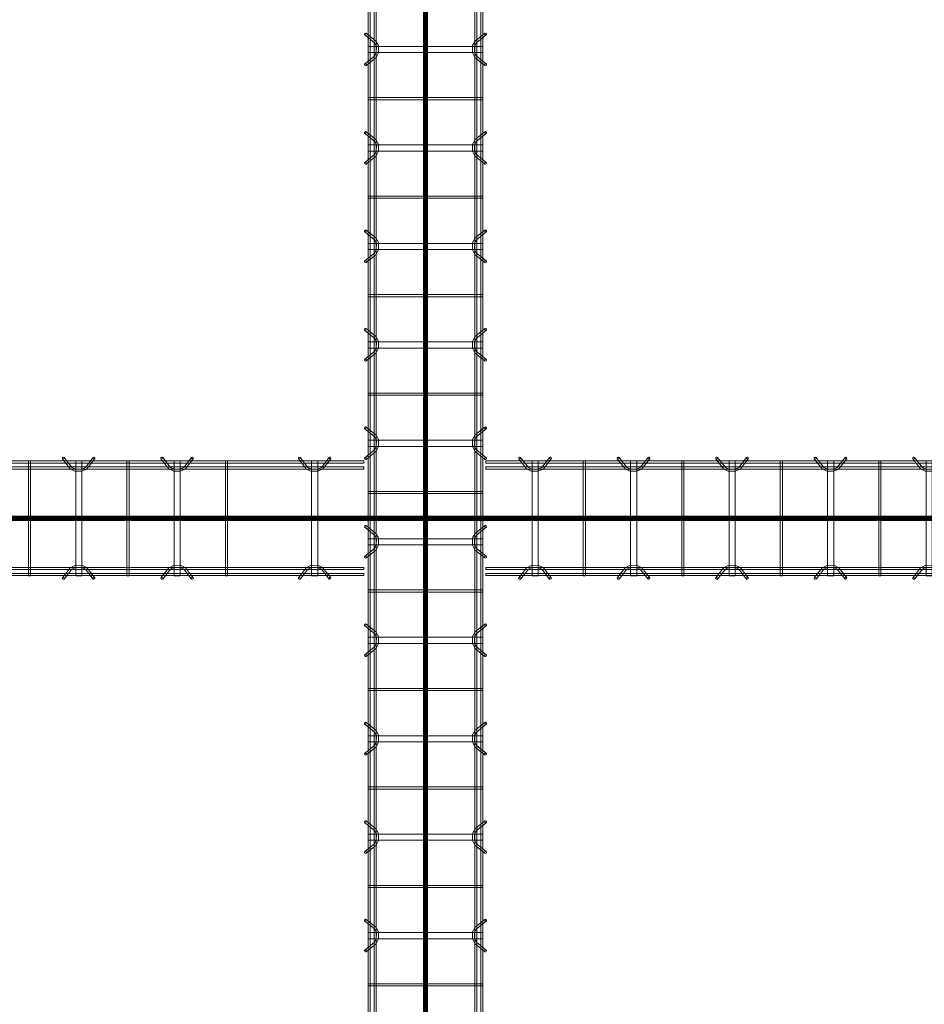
# Model space of a CAD drawing. Header units: inches. Extents: x -4136 to 1945, y -6639 to 12387.
# Tile 448 of 656: x -3204 to -3094, y 11068 to 11188. Entities that reach past the tile are written whole.
import ezdxf

# ---------------------------------------------------------------- set-up
doc = ezdxf.new("R2010")
doc.units = ezdxf.units.IN
doc.header["$MEASUREMENT"] = 0
doc.linetypes.add('Línea de rejilla', pattern=[0.875, 0.5, -0.125, 0.125, -0.125])
for name, color, linetype, lineweight in [('A-GENM', 7, 'Continuous', 9), ('S-BEAM', 7, 'Continuous', 9), ('S-GRID', 7, 'Continuous', 9)]:
    doc.layers.add(name, color=color, linetype=linetype, lineweight=lineweight)

# ---------------------------------------------------------------- blocks, each defined once
blk = doc.blocks.new('Dowel bar assembly - Dowel bar assembly-674226-SLAB ON GROUND JOINTS')
at = {"layer": 'S-BEAM', "color": 253, "true_color": 0xaaaaaa}
for p, q in [((148.75, 1.98), (0, 1.98)), ((0, 1.98), (0, 1.72)), ((0, 1.72), (0, 1.98)), ((0, 1.72), (148.75, 1.72)), ((148.75, 1.25), (0, 1.25)), ((0, 0.99), (0, 1.25)), ((0, 1.25), (0, 0.99)), ((4.02, 2.23), (4.97, 1.03)), ((5.18, 1.19), (4.23, 2.39)), ((5.63, 1.99), (5.63, -12.01)), ((6.38, 1.99), (5.63, 1.99)), ((5.63, 1.99), (6.38, 1.99)), ((6.38, -12.01), (6.38, 1.99)), ((7.76, 2.39), (6.81, 1.19)), ((7.01, 1.03), (7.96, 2.23)), ((11.87, 1.99), (11.87, -12.01)), ((12.13, 1.99), (11.87, 1.99)), ((11.87, 1.99), (12.13, 1.99)), ((12.13, -12.01), (12.13, 1.99)), ((16.02, 2.23), (16.97, 1.03)), ((17.18, 1.19), (16.23, 2.39)), ((17.63, 1.99), (17.63, -12.01)), ((18.38, 1.99), (17.63, 1.99)), ((17.63, 1.99), (18.38, 1.99)), ((18.38, -12.01), (18.38, 1.99)), ((19.76, 2.39), (18.81, 1.19)), ((19.01, 1.03), (19.96, 2.23)), ((23.87, 1.99), (23.87, -12.01)), ((24.13, 1.99), (23.87, 1.99)), ((23.87, 1.99), (24.13, 1.99)), ((24.13, -12.01), (24.13, 1.99)), ((28.02, 2.23), (28.97, 1.03)), ((29.18, 1.19), (28.23, 2.39)), ((29.63, 1.99), (29.63, -12.01)), ((30.38, 1.99), (29.63, 1.99)), ((29.63, 1.99), (30.38, 1.99)), ((30.38, -12.01), (30.38, 1.99)), ((31.76, 2.39), (30.81, 1.19)), ((31.01, 1.03), (31.96, 2.23)), ((35.87, 1.99), (35.87, -12.01)), ((36.13, 1.99), (35.87, 1.99)), ((35.87, 1.99), (36.13, 1.99)), ((36.13, -12.01), (36.13, 1.99)), ((40.02, 2.23), (40.97, 1.03)), ((41.18, 1.19), (40.23, 2.39)), ((41.63, 1.99), (41.63, -12.01)), ((42.38, 1.99), (41.63, 1.99)), ((41.63, 1.99), (42.38, 1.99)), ((42.38, -12.01), (42.38, 1.99)), ((43.76, 2.39), (42.81, 1.19)), ((43.01, 1.03), (43.96, 2.23)), ((47.87, 1.99), (47.87, -12.01)), ((48.13, 1.99), (47.87, 1.99)), ((47.87, 1.99), (48.13, 1.99)), ((48.13, -12.01), (48.13, 1.99)), ((52.02, 2.23), (52.97, 1.03)), ((53.18, 1.19), (52.23, 2.39)), ((53.63, 1.99), (53.63, -12.01)), ((54.38, 1.99), (53.63, 1.99)), ((53.63, 1.99), (54.38, 1.99)), ((54.38, -12.01), (54.38, 1.99)), ((55.76, 2.39), (54.81, 1.19)), ((55.01, 1.03), (55.96, 2.23)), ((59.87, 1.99), (59.87, -12.01)), ((60.13, 1.99), (59.87, 1.99)), ((59.87, 1.99), (60.13, 1.99)), ((60.13, -12.01), (60.13, 1.99)), ((64.02, 2.23), (64.97, 1.03)), ((65.18, 1.19), (64.23, 2.39)), ((65.63, 1.99), (65.63, -12.01)), ((66.38, 1.99), (65.63, 1.99)), ((65.63, 1.99), (66.38, 1.99)), ((66.38, -12.01), (66.38, 1.99)), ((67.76, 2.39), (66.81, 1.19)), ((67.01, 1.03), (67.96, 2.23)), ((71.87, 1.99), (71.87, -12.01)), ((72.13, 1.99), (71.87, 1.99)), ((71.87, 1.99), (72.13, 1.99)), ((72.13, -12.01), (72.13, 1.99)), ((76.02, 2.23), (76.97, 1.03)), ((77.18, 1.19), (76.23, 2.39)), ((77.63, 1.99), (77.63, -12.01)), ((78.38, 1.99), (77.63, 1.99)), ((77.63, 1.99), (78.38, 1.99)), ((78.38, -12.01), (78.38, 1.99)), ((79.76, 2.39), (78.81, 1.19)), ((79.01, 1.03), (79.96, 2.23)), ((83.87, 1.99), (83.87, -12.01)), ((84.13, 1.99), (83.87, 1.99)), ((83.87, 1.99), (84.13, 1.99)), ((84.13, -12.01), (84.13, 1.99)), ((88.02, 2.23), (88.97, 1.03)), ((89.18, 1.19), (88.23, 2.39)), ((89.63, 1.99), (89.63, -12.01)), ((90.38, 1.99), (89.63, 1.99)), ((89.63, 1.99), (90.38, 1.99)), ((90.38, -12.01), (90.38, 1.99)), ((91.76, 2.39), (90.81, 1.19)), ((91.01, 1.03), (91.96, 2.23)), ((95.87, 1.99), (95.87, -12.01)), ((96.13, 1.99), (95.87, 1.99)), ((95.87, 1.99), (96.13, 1.99)), ((96.13, -12.01), (96.13, 1.99)), ((100.02, 2.23), (100.97, 1.03)), ((101.18, 1.19), (100.23, 2.39)), ((101.63, 1.99), (101.63, -12.01)), ((102.38, 1.99), (101.63, 1.99)), ((101.63, 1.99), (102.38, 1.99)), ((102.38, -12.01), (102.38, 1.99)), ((103.76, 2.39), (102.81, 1.19)), ((103.01, 1.03), (103.96, 2.23)), ((107.87, 1.99), (107.87, -12.01)), ((108.13, 1.99), (107.87, 1.99)), ((107.87, 1.99), (108.13, 1.99)), ((108.13, -12.01), (108.13, 1.99)), ((112.02, 2.23), (112.97, 1.03)), ((113.18, 1.19), (112.23, 2.39)), ((113.63, 1.99), (113.63, -12.01)), ((114.38, 1.99), (113.63, 1.99)), ((113.63, 1.99), (114.38, 1.99)), ((114.38, -12.01), (114.38, 1.99)), ((115.76, 2.39), (114.81, 1.19)), ((115.01, 1.03), (115.96, 2.23)), ((119.87, 1.99), (119.87, -12.01)), ((120.13, 1.99), (119.87, 1.99)), ((119.87, 1.99), (120.13, 1.99)), ((120.13, -12.01), (120.13, 1.99)), ((124.02, 2.23), (124.97, 1.03)), ((125.18, 1.19), (124.23, 2.39)), ((125.63, 1.99), (125.63, -12.01)), ((126.38, 1.99), (125.63, 1.99)), ((125.63, 1.99), (126.38, 1.99)), ((126.38, -12.01), (126.38, 1.99)), ((127.76, 2.39), (126.81, 1.19)), ((127.01, 1.03), (127.96, 2.23)), ((131.87, 1.99), (131.87, -12.01)), ((132.13, 1.99), (131.87, 1.99)), ((131.87, 1.99), (132.13, 1.99)), ((132.13, -12.01), (132.13, 1.99)), ((140.77, 2.23), (141.72, 1.03)), ((141.93, 1.19), (140.98, 2.39)), ((142.38, 1.99), (142.38, -12.01)), ((143.13, 1.99), (142.38, 1.99)), ((142.38, 1.99), (143.13, 1.99)), ((143.13, -12.01), (143.13, 1.99)), ((144.51, 2.39), (143.56, 1.19)), ((143.76, 1.03), (144.71, 2.23)), ((148.75, 1.98), (148.75, 1.72)), ((148.75, 1.72), (148.75, 1.98)), ((148.75, 0.99), (148.75, 1.25)), ((148.75, 1.25), (148.75, 0.99)), ((0, 0.99), (148.75, 0.99)), ((148.75, -11.01), (0, -11.01)), ((0, -11.27), (0, -11.01)), ((0, -11.01), (0, -11.27)), ((0, -11.27), (148.75, -11.27)), ((148.75, -11.74), (0, -11.74)), ((0, -12), (0, -11.74)), ((0, -11.74), (0, -12)), ((0, -12), (148.75, -12)), ((4.97, -11.05), (4.02, -12.25)), ((4.23, -12.41), (5.18, -11.21)), ((6.81, -11.21), (7.76, -12.41)), ((7.96, -12.25), (7.01, -11.05)), ((16.97, -11.05), (16.02, -12.25)), ((16.23, -12.41), (17.18, -11.21)), ((18.81, -11.21), (19.76, -12.41)), ((19.96, -12.25), (19.01, -11.05)), ((28.97, -11.05), (28.02, -12.25)), ((28.23, -12.41), (29.18, -11.21)), ((30.81, -11.21), (31.76, -12.41)), ((31.96, -12.25), (31.01, -11.05)), ((40.97, -11.05), (40.02, -12.25)), ((40.23, -12.41), (41.18, -11.21)), ((42.81, -11.21), (43.76, -12.41)), ((43.96, -12.25), (43.01, -11.05)), ((52.97, -11.05), (52.02, -12.25)), ((52.23, -12.41), (53.18, -11.21)), ((54.81, -11.21), (55.76, -12.41)), ((55.96, -12.25), (55.01, -11.05)), ((64.97, -11.05), (64.02, -12.25)), ((64.23, -12.41), (65.18, -11.21)), ((66.81, -11.21), (67.76, -12.41)), ((67.96, -12.25), (67.01, -11.05)), ((76.97, -11.05), (76.02, -12.25)), ((76.23, -12.41), (77.18, -11.21)), ((78.81, -11.21), (79.76, -12.41)), ((79.96, -12.25), (79.01, -11.05)), ((88.97, -11.05), (88.02, -12.25)), ((88.23, -12.41), (89.18, -11.21)), ((90.81, -11.21), (91.76, -12.41)), ((91.96, -12.25), (91.01, -11.05)), ((100.97, -11.05), (100.02, -12.25)), ((100.23, -12.41), (101.18, -11.21)), ((102.81, -11.21), (103.76, -12.41)), ((103.96, -12.25), (103.01, -11.05)), ((112.97, -11.05), (112.02, -12.25)), ((112.23, -12.41), (113.18, -11.21)), ((114.81, -11.21), (115.76, -12.41)), ((115.96, -12.25), (115.01, -11.05)), ((124.97, -11.05), (124.02, -12.25)), ((124.23, -12.41), (125.18, -11.21)), ((126.81, -11.21), (127.76, -12.41)), ((127.96, -12.25), (127.01, -11.05)), ((141.72, -11.05), (140.77, -12.25)), ((140.98, -12.41), (141.93, -11.21)), ((143.56, -11.21), (144.51, -12.41)), ((144.71, -12.25), (143.76, -11.05)), ((148.75, -11.27), (148.75, -11.01)), ((148.75, -11.01), (148.75, -11.27)), ((148.75, -12), (148.75, -11.74)), ((148.75, -11.74), (148.75, -12)), ((6.38, -12.01), (5.63, -12.01)), ((5.63, -12.01), (6.38, -12.01)), ((12.13, -12.01), (11.87, -12.01)), ((11.87, -12.01), (12.13, -12.01)), ((18.38, -12.01), (17.63, -12.01)), ((17.63, -12.01), (18.38, -12.01)), ((24.13, -12.01), (23.87, -12.01)), ((23.87, -12.01), (24.13, -12.01)), ((30.38, -12.01), (29.63, -12.01)), ((29.63, -12.01), (30.38, -12.01)), ((36.13, -12.01), (35.87, -12.01)), ((35.87, -12.01), (36.13, -12.01)), ((42.38, -12.01), (41.63, -12.01)), ((41.63, -12.01), (42.38, -12.01)), ((48.13, -12.01), (47.87, -12.01)), ((47.87, -12.01), (48.13, -12.01)), ((54.38, -12.01), (53.63, -12.01)), ((53.63, -12.01), (54.38, -12.01)), ((60.13, -12.01), (59.87, -12.01)), ((59.87, -12.01), (60.13, -12.01)), ((66.38, -12.01), (65.63, -12.01)), ((65.63, -12.01), (66.38, -12.01)), ((72.13, -12.01), (71.87, -12.01)), ((71.87, -12.01), (72.13, -12.01)), ((78.38, -12.01), (77.63, -12.01)), ((77.63, -12.01), (78.38, -12.01)), ((84.13, -12.01), (83.87, -12.01)), ((83.87, -12.01), (84.13, -12.01)), ((90.38, -12.01), (89.63, -12.01)), ((89.63, -12.01), (90.38, -12.01)), ((96.13, -12.01), (95.87, -12.01)), ((95.87, -12.01), (96.13, -12.01)), ((102.38, -12.01), (101.63, -12.01)), ((101.63, -12.01), (102.38, -12.01)), ((108.13, -12.01), (107.87, -12.01)), ((107.87, -12.01), (108.13, -12.01)), ((114.38, -12.01), (113.63, -12.01)), ((113.63, -12.01), (114.38, -12.01)), ((120.13, -12.01), (119.87, -12.01)), ((119.87, -12.01), (120.13, -12.01)), ((126.38, -12.01), (125.63, -12.01)), ((125.63, -12.01), (126.38, -12.01)), ((132.13, -12.01), (131.87, -12.01)), ((131.87, -12.01), (132.13, -12.01)), ((143.13, -12.01), (142.38, -12.01)), ((142.38, -12.01), (143.13, -12.01))]:
    blk.add_line(p, q, dxfattribs=at)
at = {"layer": 'S-BEAM', "color": 253, "true_color": 0xaaaaaa, "flags": 128}
for points in [[(4.97, 1.03), (5.53, 0.73), (6.39, 0.72), (6.97, 0.99), (7.01, 1.03)], [(5.18, 1.19), (5.62, 0.97), (6.38, 0.98), (6.81, 1.19)], [(16.97, 1.03), (17.53, 0.73), (18.39, 0.72), (18.97, 0.99), (19.01, 1.03)], [(17.18, 1.19), (17.62, 0.97), (18.38, 0.98), (18.81, 1.19)], [(28.97, 1.03), (29.53, 0.73), (30.39, 0.72), (30.97, 0.99), (31.01, 1.03)], [(29.18, 1.19), (29.62, 0.97), (30.38, 0.98), (30.81, 1.19)], [(40.97, 1.03), (41.53, 0.73), (42.39, 0.72), (42.97, 0.99), (43.01, 1.03)], [(41.18, 1.19), (41.62, 0.97), (42.38, 0.98), (42.81, 1.19)], [(52.97, 1.03), (53.53, 0.73), (54.39, 0.72), (54.97, 0.99), (55.01, 1.03)], [(53.18, 1.19), (53.62, 0.97), (54.38, 0.98), (54.81, 1.19)], [(64.97, 1.03), (65.53, 0.73), (66.39, 0.72), (66.97, 0.99), (67.01, 1.03)], [(65.18, 1.19), (65.62, 0.97), (66.38, 0.98), (66.81, 1.19)], [(76.97, 1.03), (77.53, 0.73), (78.39, 0.72), (78.97, 0.99), (79.01, 1.03)], [(77.18, 1.19), (77.62, 0.97), (78.38, 0.98), (78.81, 1.19)], [(88.97, 1.03), (89.53, 0.73), (90.39, 0.72), (90.97, 0.99), (91.01, 1.03)], [(89.18, 1.19), (89.62, 0.97), (90.38, 0.98), (90.81, 1.19)], [(100.97, 1.03), (101.53, 0.73), (102.39, 0.72), (102.97, 0.99), (103.01, 1.03)], [(101.18, 1.19), (101.62, 0.97), (102.38, 0.98), (102.81, 1.19)], [(112.97, 1.03), (113.53, 0.73), (114.39, 0.72), (114.97, 0.99), (115.01, 1.03)], [(113.18, 1.19), (113.62, 0.97), (114.38, 0.98), (114.81, 1.19)], [(124.97, 1.03), (125.53, 0.73), (126.39, 0.72), (126.97, 0.99), (127.01, 1.03)], [(125.18, 1.19), (125.62, 0.97), (126.38, 0.98), (126.81, 1.19)], [(141.72, 1.03), (142.28, 0.73), (143.14, 0.72), (143.72, 0.99), (143.76, 1.03)], [(141.93, 1.19), (142.37, 0.97), (143.13, 0.98), (143.56, 1.19)], [(4.97, -11.05), (5.53, -10.75), (6.39, -10.74), (6.97, -11.01), (7.01, -11.05)], [(16.97, -11.05), (17.53, -10.75), (18.39, -10.74), (18.97, -11.01), (19.01, -11.05)], [(28.97, -11.05), (29.53, -10.75), (30.39, -10.74), (30.97, -11.01), (31.01, -11.05)], [(40.97, -11.05), (41.53, -10.75), (42.39, -10.74), (42.97, -11.01), (43.01, -11.05)], [(52.97, -11.05), (53.53, -10.75), (54.39, -10.74), (54.97, -11.01), (55.01, -11.05)], [(64.97, -11.05), (65.53, -10.75), (66.39, -10.74), (66.97, -11.01), (67.01, -11.05)], [(76.97, -11.05), (77.53, -10.75), (78.39, -10.74), (78.97, -11.01), (79.01, -11.05)], [(88.97, -11.05), (89.53, -10.75), (90.39, -10.74), (90.97, -11.01), (91.01, -11.05)], [(100.97, -11.05), (101.53, -10.75), (102.39, -10.74), (102.97, -11.01), (103.01, -11.05)], [(112.97, -11.05), (113.53, -10.75), (114.39, -10.74), (114.97, -11.01), (115.01, -11.05)], [(124.97, -11.05), (125.53, -10.75), (126.39, -10.74), (126.97, -11.01), (127.01, -11.05)], [(141.72, -11.05), (142.28, -10.75), (143.14, -10.74), (143.72, -11.01), (143.76, -11.05)], [(5.18, -11.21), (5.62, -10.99), (6.38, -11), (6.81, -11.21)], [(17.18, -11.21), (17.62, -10.99), (18.38, -11), (18.81, -11.21)], [(29.18, -11.21), (29.62, -10.99), (30.38, -11), (30.81, -11.21)], [(41.18, -11.21), (41.62, -10.99), (42.38, -11), (42.81, -11.21)], [(53.18, -11.21), (53.62, -10.99), (54.38, -11), (54.81, -11.21)], [(65.18, -11.21), (65.62, -10.99), (66.38, -11), (66.81, -11.21)], [(77.18, -11.21), (77.62, -10.99), (78.38, -11), (78.81, -11.21)], [(89.18, -11.21), (89.62, -10.99), (90.38, -11), (90.81, -11.21)], [(101.18, -11.21), (101.62, -10.99), (102.38, -11), (102.81, -11.21)], [(113.18, -11.21), (113.62, -10.99), (114.38, -11), (114.81, -11.21)], [(125.18, -11.21), (125.62, -10.99), (126.38, -11), (126.81, -11.21)], [(141.93, -11.21), (142.37, -10.99), (143.13, -11), (143.56, -11.21)]]:
    blk.add_lwpolyline(points, dxfattribs=at)
at = {"layer": 'S-BEAM', "color": 253, "true_color": 0xaaaaaa}
for centre, major_axis, start_param, end_param in [((4.12, 2.31), (0.101, 0.08), 5.709265, 8.850858), ((7.86, 2.31), (-0.101, 0.08), 3.715513, 6.857105), ((16.12, 2.31), (0.101, 0.08), 5.709265, 8.850858), ((19.86, 2.31), (-0.101, 0.08), 3.715513, 6.857105), ((28.12, 2.31), (0.101, 0.08), 5.709265, 8.850858), ((31.86, 2.31), (-0.101, 0.08), 3.715513, 6.857105), ((40.12, 2.31), (0.101, 0.08), 5.709265, 8.850858), ((43.86, 2.31), (-0.101, 0.08), 3.715513, 6.857105), ((52.12, 2.31), (0.101, 0.08), 5.709265, 8.850858), ((55.86, 2.31), (-0.101, 0.08), 3.715513, 6.857105), ((64.12, 2.31), (0.101, 0.08), 5.709265, 8.850858), ((67.86, 2.31), (-0.101, 0.08), 3.715513, 6.857105), ((76.12, 2.31), (0.101, 0.08), 5.709265, 8.850858), ((79.86, 2.31), (-0.101, 0.08), 3.715513, 6.857105), ((88.12, 2.31), (0.101, 0.08), 5.709265, 8.850858), ((91.86, 2.31), (-0.101, 0.08), 3.715513, 6.857105), ((100.12, 2.31), (0.101, 0.08), 5.709265, 8.850858), ((103.86, 2.31), (-0.101, 0.08), 3.715513, 6.857105), ((112.12, 2.31), (0.101, 0.08), 5.709265, 8.850858), ((115.86, 2.31), (-0.101, 0.08), 3.715513, 6.857105), ((124.12, 2.31), (0.101, 0.08), 5.709265, 8.850858), ((127.86, 2.31), (-0.101, 0.08), 3.715513, 6.857105), ((140.87, 2.31), (0.101, 0.08), 5.709265, 8.850858), ((144.61, 2.31), (-0.101, 0.08), 3.715513, 6.857105), ((4.12, 2.31), (0.101, 0.08), 2.567673, 5.709265), ((7.86, 2.31), (-0.101, 0.08), 0.57392, 3.715513), ((16.12, 2.31), (0.101, 0.08), 2.567673, 5.709265), ((19.86, 2.31), (-0.101, 0.08), 0.57392, 3.715513), ((28.12, 2.31), (0.101, 0.08), 2.567673, 5.709265), ((31.86, 2.31), (-0.101, 0.08), 0.57392, 3.715513), ((40.12, 2.31), (0.101, 0.08), 2.567673, 5.709265), ((43.86, 2.31), (-0.101, 0.08), 0.57392, 3.715513), ((52.12, 2.31), (0.101, 0.08), 2.567673, 5.709265), ((55.86, 2.31), (-0.101, 0.08), 0.57392, 3.715513), ((64.12, 2.31), (0.101, 0.08), 2.567673, 5.709265), ((67.86, 2.31), (-0.101, 0.08), 0.57392, 3.715513), ((76.12, 2.31), (0.101, 0.08), 2.567673, 5.709265), ((79.86, 2.31), (-0.101, 0.08), 0.57392, 3.715513), ((88.12, 2.31), (0.101, 0.08), 2.567673, 5.709265), ((91.86, 2.31), (-0.101, 0.08), 0.57392, 3.715513), ((100.12, 2.31), (0.101, 0.08), 2.567673, 5.709265), ((103.86, 2.31), (-0.101, 0.08), 0.57392, 3.715513), ((112.12, 2.31), (0.101, 0.08), 2.567673, 5.709265), ((115.86, 2.31), (-0.101, 0.08), 0.57392, 3.715513), ((124.12, 2.31), (0.101, 0.08), 2.567673, 5.709265), ((127.86, 2.31), (-0.101, 0.08), 0.57392, 3.715513), ((140.87, 2.31), (0.101, 0.08), 2.567673, 5.709265), ((144.61, 2.31), (-0.101, 0.08), 0.57392, 3.715513), ((4.12, -12.33), (-0.101, 0.08), 3.715513, 6.857105), ((4.12, -12.33), (-0.101, 0.08), 0.57392, 3.715513), ((7.86, -12.33), (0.101, 0.08), 5.709265, 8.850858), ((7.86, -12.33), (0.101, 0.08), 2.567673, 5.709265), ((16.12, -12.33), (-0.101, 0.08), 3.715513, 6.857105), ((16.12, -12.33), (-0.101, 0.08), 0.57392, 3.715513), ((19.86, -12.33), (0.101, 0.08), 5.709265, 8.850858), ((19.86, -12.33), (0.101, 0.08), 2.567673, 5.709265), ((28.12, -12.33), (-0.101, 0.08), 3.715513, 6.857105), ((28.12, -12.33), (-0.101, 0.08), 0.57392, 3.715513), ((31.86, -12.33), (0.101, 0.08), 5.709265, 8.850858), ((31.86, -12.33), (0.101, 0.08), 2.567673, 5.709265), ((40.12, -12.33), (-0.101, 0.08), 3.715513, 6.857105), ((40.12, -12.33), (-0.101, 0.08), 0.57392, 3.715513), ((43.86, -12.33), (0.101, 0.08), 5.709265, 8.850858), ((43.86, -12.33), (0.101, 0.08), 2.567673, 5.709265), ((52.12, -12.33), (-0.101, 0.08), 3.715513, 6.857105), ((52.12, -12.33), (-0.101, 0.08), 0.57392, 3.715513), ((55.86, -12.33), (0.101, 0.08), 5.709265, 8.850858), ((55.86, -12.33), (0.101, 0.08), 2.567673, 5.709265), ((64.12, -12.33), (-0.101, 0.08), 3.715513, 6.857105), ((64.12, -12.33), (-0.101, 0.08), 0.57392, 3.715513), ((67.86, -12.33), (0.101, 0.08), 5.709265, 8.850858), ((67.86, -12.33), (0.101, 0.08), 2.567673, 5.709265), ((76.12, -12.33), (-0.101, 0.08), 3.715513, 6.857105), ((76.12, -12.33), (-0.101, 0.08), 0.57392, 3.715513), ((79.86, -12.33), (0.101, 0.08), 5.709265, 8.850858), ((79.86, -12.33), (0.101, 0.08), 2.567673, 5.709265), ((88.12, -12.33), (-0.101, 0.08), 3.715513, 6.857105), ((88.12, -12.33), (-0.101, 0.08), 0.57392, 3.715513), ((91.86, -12.33), (0.101, 0.08), 5.709265, 8.850858), ((91.86, -12.33), (0.101, 0.08), 2.567673, 5.709265), ((100.12, -12.33), (-0.101, 0.08), 3.715513, 6.857105), ((100.12, -12.33), (-0.101, 0.08), 0.57392, 3.715513), ((103.86, -12.33), (0.101, 0.08), 5.709265, 8.850858), ((103.86, -12.33), (0.101, 0.08), 2.567673, 5.709265), ((112.12, -12.33), (-0.101, 0.08), 3.715513, 6.857105), ((112.12, -12.33), (-0.101, 0.08), 0.57392, 3.715513), ((115.86, -12.33), (0.101, 0.08), 5.709265, 8.850858), ((115.86, -12.33), (0.101, 0.08), 2.567673, 5.709265), ((124.12, -12.33), (-0.101, 0.08), 3.715513, 6.857105), ((124.12, -12.33), (-0.101, 0.08), 0.57392, 3.715513), ((127.86, -12.33), (0.101, 0.08), 5.709265, 8.850858), ((127.86, -12.33), (0.101, 0.08), 2.567673, 5.709265), ((140.87, -12.33), (-0.101, 0.08), 3.715513, 6.857105), ((140.87, -12.33), (-0.101, 0.08), 0.57392, 3.715513), ((144.61, -12.33), (0.101, 0.08), 5.709265, 8.850858), ((144.61, -12.33), (0.101, 0.08), 2.567673, 5.709265)]:
    blk.add_ellipse(centre, major_axis=major_axis, ratio=0.816528, start_param=start_param, end_param=end_param, dxfattribs=at)
blk = doc.blocks.new('Dowel bar assembly - Dowel bar assembly-675243-SLAB ON GROUND JOINTS')
at = {"layer": 'S-BEAM', "color": 253, "true_color": 0xaaaaaa}
for p, q in [((425.51, 1.98), (0, 1.98)), ((0, 1.72), (425.51, 1.72)), ((425.51, 1.25), (0, 1.25)), ((76.02, 2.23), (76.97, 1.03)), ((77.18, 1.19), (76.23, 2.39)), ((77.63, 1.99), (77.63, -12.01)), ((78.38, 1.99), (77.63, 1.99)), ((77.63, 1.99), (78.38, 1.99)), ((78.38, -12.01), (78.38, 1.99)), ((79.76, 2.39), (78.81, 1.19)), ((79.01, 1.03), (79.96, 2.23)), ((83.87, 1.99), (83.87, -12.01)), ((84.13, 1.99), (83.87, 1.99)), ((83.87, 1.99), (84.13, 1.99)), ((84.13, -12.01), (84.13, 1.99)), ((88.02, 2.23), (88.97, 1.03)), ((89.18, 1.19), (88.23, 2.39)), ((89.63, 1.99), (89.63, -12.01)), ((90.38, 1.99), (89.63, 1.99)), ((89.63, 1.99), (90.38, 1.99)), ((90.38, -12.01), (90.38, 1.99)), ((91.76, 2.39), (90.81, 1.19)), ((91.01, 1.03), (91.96, 2.23)), ((95.87, 1.99), (95.87, -12.01)), ((96.13, 1.99), (95.87, 1.99)), ((95.87, 1.99), (96.13, 1.99)), ((96.13, -12.01), (96.13, 1.99)), ((100.02, 2.23), (100.97, 1.03)), ((101.18, 1.19), (100.23, 2.39)), ((101.63, 1.99), (101.63, -12.01)), ((102.38, 1.99), (101.63, 1.99)), ((101.63, 1.99), (102.38, 1.99)), ((102.38, -12.01), (102.38, 1.99)), ((103.76, 2.39), (102.81, 1.19)), ((103.01, 1.03), (103.96, 2.23)), ((107.87, 1.99), (107.87, -12.01)), ((108.13, 1.99), (107.87, 1.99)), ((107.87, 1.99), (108.13, 1.99)), ((108.13, -12.01), (108.13, 1.99)), ((112.02, 2.23), (112.97, 1.03)), ((113.18, 1.19), (112.23, 2.39)), ((113.63, 1.99), (113.63, -12.01)), ((114.38, 1.99), (113.63, 1.99)), ((113.63, 1.99), (114.38, 1.99)), ((114.38, -12.01), (114.38, 1.99)), ((115.76, 2.39), (114.81, 1.19)), ((115.01, 1.03), (115.96, 2.23)), ((119.87, 1.99), (119.87, -12.01)), ((120.13, 1.99), (119.87, 1.99)), ((119.87, 1.99), (120.13, 1.99)), ((120.13, -12.01), (120.13, 1.99)), ((124.02, 2.23), (124.97, 1.03)), ((125.18, 1.19), (124.23, 2.39)), ((125.63, 1.99), (125.63, -12.01)), ((126.38, 1.99), (125.63, 1.99)), ((125.63, 1.99), (126.38, 1.99)), ((126.38, -12.01), (126.38, 1.99)), ((127.76, 2.39), (126.81, 1.19)), ((127.01, 1.03), (127.96, 2.23)), ((131.87, 1.99), (131.87, -12.01)), ((132.13, 1.99), (131.87, 1.99)), ((131.87, 1.99), (132.13, 1.99)), ((132.13, -12.01), (132.13, 1.99)), ((136.02, 2.23), (136.97, 1.03)), ((137.18, 1.19), (136.23, 2.39)), ((137.63, 1.99), (137.63, -12.01)), ((138.38, 1.99), (137.63, 1.99)), ((137.63, 1.99), (138.38, 1.99)), ((138.38, -12.01), (138.38, 1.99)), ((139.76, 2.39), (138.81, 1.19)), ((139.01, 1.03), (139.96, 2.23)), ((143.87, 1.99), (143.87, -12.01)), ((144.13, 1.99), (143.87, 1.99)), ((143.87, 1.99), (144.13, 1.99)), ((144.13, -12.01), (144.13, 1.99)), ((148.02, 2.23), (148.97, 1.03)), ((149.18, 1.19), (148.23, 2.39)), ((149.63, 1.99), (149.63, -12.01)), ((150.38, 1.99), (149.63, 1.99)), ((149.63, 1.99), (150.38, 1.99)), ((150.38, -12.01), (150.38, 1.99)), ((151.76, 2.39), (150.81, 1.19)), ((151.01, 1.03), (151.96, 2.23)), ((155.87, 1.99), (155.87, -12.01)), ((156.13, 1.99), (155.87, 1.99)), ((155.87, 1.99), (156.13, 1.99)), ((156.13, -12.01), (156.13, 1.99)), ((160.02, 2.23), (160.97, 1.03)), ((161.18, 1.19), (160.23, 2.39)), ((161.63, 1.99), (161.63, -12.01)), ((162.38, 1.99), (161.63, 1.99)), ((161.63, 1.99), (162.38, 1.99)), ((162.38, -12.01), (162.38, 1.99)), ((163.76, 2.39), (162.81, 1.19)), ((163.01, 1.03), (163.96, 2.23)), ((167.87, 1.99), (167.87, -12.01)), ((168.13, 1.99), (167.87, 1.99)), ((167.87, 1.99), (168.13, 1.99)), ((168.13, -12.01), (168.13, 1.99)), ((172.02, 2.23), (172.97, 1.03)), ((173.18, 1.19), (172.23, 2.39)), ((173.63, 1.99), (173.63, -12.01)), ((174.38, 1.99), (173.63, 1.99)), ((173.63, 1.99), (174.38, 1.99)), ((174.38, -12.01), (174.38, 1.99)), ((175.76, 2.39), (174.81, 1.19)), ((175.01, 1.03), (175.96, 2.23)), ((179.87, 1.99), (179.87, -12.01)), ((180.13, 1.99), (179.87, 1.99)), ((179.87, 1.99), (180.13, 1.99)), ((180.13, -12.01), (180.13, 1.99)), ((184.02, 2.23), (184.97, 1.03)), ((185.18, 1.19), (184.23, 2.39)), ((185.63, 1.99), (185.63, -12.01)), ((186.38, 1.99), (185.63, 1.99)), ((185.63, 1.99), (186.38, 1.99)), ((186.38, -12.01), (186.38, 1.99)), ((187.76, 2.39), (186.81, 1.19)), ((187.01, 1.03), (187.96, 2.23)), ((191.87, 1.99), (191.87, -12.01)), ((192.13, 1.99), (191.87, 1.99)), ((191.87, 1.99), (192.13, 1.99)), ((192.13, -12.01), (192.13, 1.99)), ((0, 0.99), (425.51, 0.99)), ((425.51, -11.01), (0, -11.01)), ((0, -11.27), (425.51, -11.27)), ((425.51, -11.74), (0, -11.74)), ((0, -12), (425.51, -12)), ((76.97, -11.05), (76.02, -12.25)), ((76.23, -12.41), (77.18, -11.21)), ((78.81, -11.21), (79.76, -12.41)), ((79.96, -12.25), (79.01, -11.05)), ((88.97, -11.05), (88.02, -12.25)), ((88.23, -12.41), (89.18, -11.21)), ((90.81, -11.21), (91.76, -12.41)), ((91.96, -12.25), (91.01, -11.05)), ((100.97, -11.05), (100.02, -12.25)), ((100.23, -12.41), (101.18, -11.21)), ((102.81, -11.21), (103.76, -12.41)), ((103.96, -12.25), (103.01, -11.05)), ((112.97, -11.05), (112.02, -12.25)), ((112.23, -12.41), (113.18, -11.21)), ((114.81, -11.21), (115.76, -12.41)), ((115.96, -12.25), (115.01, -11.05)), ((124.97, -11.05), (124.02, -12.25)), ((124.23, -12.41), (125.18, -11.21)), ((126.81, -11.21), (127.76, -12.41)), ((127.96, -12.25), (127.01, -11.05)), ((136.97, -11.05), (136.02, -12.25)), ((136.23, -12.41), (137.18, -11.21)), ((138.81, -11.21), (139.76, -12.41)), ((139.96, -12.25), (139.01, -11.05)), ((148.97, -11.05), (148.02, -12.25)), ((148.23, -12.41), (149.18, -11.21)), ((150.81, -11.21), (151.76, -12.41)), ((151.96, -12.25), (151.01, -11.05)), ((160.97, -11.05), (160.02, -12.25)), ((160.23, -12.41), (161.18, -11.21)), ((162.81, -11.21), (163.76, -12.41)), ((163.96, -12.25), (163.01, -11.05)), ((172.97, -11.05), (172.02, -12.25)), ((172.23, -12.41), (173.18, -11.21)), ((174.81, -11.21), (175.76, -12.41)), ((175.96, -12.25), (175.01, -11.05)), ((184.97, -11.05), (184.02, -12.25)), ((184.23, -12.41), (185.18, -11.21)), ((186.81, -11.21), (187.76, -12.41)), ((187.96, -12.25), (187.01, -11.05)), ((78.38, -12.01), (77.63, -12.01)), ((77.63, -12.01), (78.38, -12.01)), ((84.13, -12.01), (83.87, -12.01)), ((83.87, -12.01), (84.13, -12.01)), ((90.38, -12.01), (89.63, -12.01)), ((89.63, -12.01), (90.38, -12.01)), ((96.13, -12.01), (95.87, -12.01)), ((95.87, -12.01), (96.13, -12.01)), ((102.38, -12.01), (101.63, -12.01)), ((101.63, -12.01), (102.38, -12.01)), ((108.13, -12.01), (107.87, -12.01)), ((107.87, -12.01), (108.13, -12.01)), ((114.38, -12.01), (113.63, -12.01)), ((113.63, -12.01), (114.38, -12.01)), ((120.13, -12.01), (119.87, -12.01)), ((119.87, -12.01), (120.13, -12.01)), ((126.38, -12.01), (125.63, -12.01)), ((125.63, -12.01), (126.38, -12.01)), ((132.13, -12.01), (131.87, -12.01)), ((131.87, -12.01), (132.13, -12.01)), ((138.38, -12.01), (137.63, -12.01)), ((137.63, -12.01), (138.38, -12.01)), ((144.13, -12.01), (143.87, -12.01)), ((143.87, -12.01), (144.13, -12.01)), ((150.38, -12.01), (149.63, -12.01)), ((149.63, -12.01), (150.38, -12.01)), ((156.13, -12.01), (155.87, -12.01)), ((155.87, -12.01), (156.13, -12.01)), ((162.38, -12.01), (161.63, -12.01)), ((161.63, -12.01), (162.38, -12.01)), ((168.13, -12.01), (167.87, -12.01)), ((167.87, -12.01), (168.13, -12.01)), ((174.38, -12.01), (173.63, -12.01)), ((173.63, -12.01), (174.38, -12.01)), ((180.13, -12.01), (179.87, -12.01)), ((179.87, -12.01), (180.13, -12.01)), ((186.38, -12.01), (185.63, -12.01)), ((185.63, -12.01), (186.38, -12.01)), ((192.13, -12.01), (191.87, -12.01)), ((191.87, -12.01), (192.13, -12.01))]:
    blk.add_line(p, q, dxfattribs=at)
at = {"layer": 'S-BEAM', "color": 253, "true_color": 0xaaaaaa, "flags": 128}
for points in [[(76.97, 1.03), (77.53, 0.73), (78.39, 0.72), (78.97, 0.99), (79.01, 1.03)], [(77.18, 1.19), (77.62, 0.97), (78.38, 0.98), (78.81, 1.19)], [(88.97, 1.03), (89.53, 0.73), (90.39, 0.72), (90.97, 0.99), (91.01, 1.03)], [(89.18, 1.19), (89.62, 0.97), (90.38, 0.98), (90.81, 1.19)], [(100.97, 1.03), (101.53, 0.73), (102.39, 0.72), (102.97, 0.99), (103.01, 1.03)], [(101.18, 1.19), (101.62, 0.97), (102.38, 0.98), (102.81, 1.19)], [(112.97, 1.03), (113.53, 0.73), (114.39, 0.72), (114.97, 0.99), (115.01, 1.03)], [(113.18, 1.19), (113.62, 0.97), (114.38, 0.98), (114.81, 1.19)], [(124.97, 1.03), (125.53, 0.73), (126.39, 0.72), (126.97, 0.99), (127.01, 1.03)], [(125.18, 1.19), (125.62, 0.97), (126.38, 0.98), (126.81, 1.19)], [(136.97, 1.03), (137.53, 0.73), (138.39, 0.72), (138.97, 0.99), (139.01, 1.03)], [(137.18, 1.19), (137.62, 0.97), (138.38, 0.98), (138.81, 1.19)], [(148.97, 1.03), (149.53, 0.73), (150.39, 0.72), (150.97, 0.99), (151.01, 1.03)], [(149.18, 1.19), (149.62, 0.97), (150.38, 0.98), (150.81, 1.19)], [(160.97, 1.03), (161.53, 0.73), (162.39, 0.72), (162.97, 0.99), (163.01, 1.03)], [(161.18, 1.19), (161.62, 0.97), (162.38, 0.98), (162.81, 1.19)], [(172.97, 1.03), (173.53, 0.73), (174.39, 0.72), (174.97, 0.99), (175.01, 1.03)], [(173.18, 1.19), (173.62, 0.97), (174.38, 0.98), (174.81, 1.19)], [(184.97, 1.03), (185.53, 0.73), (186.39, 0.72), (186.97, 0.99), (187.01, 1.03)], [(185.18, 1.19), (185.62, 0.97), (186.38, 0.98), (186.81, 1.19)], [(76.97, -11.05), (77.53, -10.75), (78.39, -10.74), (78.97, -11.01), (79.01, -11.05)], [(88.97, -11.05), (89.53, -10.75), (90.39, -10.74), (90.97, -11.01), (91.01, -11.05)], [(100.97, -11.05), (101.53, -10.75), (102.39, -10.74), (102.97, -11.01), (103.01, -11.05)], [(112.97, -11.05), (113.53, -10.75), (114.39, -10.74), (114.97, -11.01), (115.01, -11.05)], [(124.97, -11.05), (125.53, -10.75), (126.39, -10.74), (126.97, -11.01), (127.01, -11.05)], [(136.97, -11.05), (137.53, -10.75), (138.39, -10.74), (138.97, -11.01), (139.01, -11.05)], [(148.97, -11.05), (149.53, -10.75), (150.39, -10.74), (150.97, -11.01), (151.01, -11.05)], [(160.97, -11.05), (161.53, -10.75), (162.39, -10.74), (162.97, -11.01), (163.01, -11.05)], [(172.97, -11.05), (173.53, -10.75), (174.39, -10.74), (174.97, -11.01), (175.01, -11.05)], [(184.97, -11.05), (185.53, -10.75), (186.39, -10.74), (186.97, -11.01), (187.01, -11.05)], [(77.18, -11.21), (77.62, -10.99), (78.38, -11), (78.81, -11.21)], [(89.18, -11.21), (89.62, -10.99), (90.38, -11), (90.81, -11.21)], [(101.18, -11.21), (101.62, -10.99), (102.38, -11), (102.81, -11.21)], [(113.18, -11.21), (113.62, -10.99), (114.38, -11), (114.81, -11.21)], [(125.18, -11.21), (125.62, -10.99), (126.38, -11), (126.81, -11.21)], [(137.18, -11.21), (137.62, -10.99), (138.38, -11), (138.81, -11.21)], [(149.18, -11.21), (149.62, -10.99), (150.38, -11), (150.81, -11.21)], [(161.18, -11.21), (161.62, -10.99), (162.38, -11), (162.81, -11.21)], [(173.18, -11.21), (173.62, -10.99), (174.38, -11), (174.81, -11.21)], [(185.18, -11.21), (185.62, -10.99), (186.38, -11), (186.81, -11.21)]]:
    blk.add_lwpolyline(points, dxfattribs=at)
at = {"layer": 'S-BEAM', "color": 253, "true_color": 0xaaaaaa}
for centre, major_axis, start_param, end_param in [((76.12, 2.31), (0.101, 0.08), 5.709265, 8.850858), ((79.86, 2.31), (-0.101, 0.08), 3.715513, 6.857105), ((88.12, 2.31), (0.101, 0.08), 5.709265, 8.850858), ((91.86, 2.31), (-0.101, 0.08), 3.715513, 6.857105), ((100.12, 2.31), (0.101, 0.08), 5.709265, 8.850858), ((103.86, 2.31), (-0.101, 0.08), 3.715513, 6.857105), ((112.12, 2.31), (0.101, 0.08), 5.709265, 8.850858), ((115.86, 2.31), (-0.101, 0.08), 3.715513, 6.857105), ((124.12, 2.31), (0.101, 0.08), 5.709265, 8.850858), ((127.86, 2.31), (-0.101, 0.08), 3.715513, 6.857105), ((136.12, 2.31), (0.101, 0.08), 5.709265, 8.850858), ((139.86, 2.31), (-0.101, 0.08), 3.715513, 6.857105), ((148.12, 2.31), (0.101, 0.08), 5.709265, 8.850858), ((151.86, 2.31), (-0.101, 0.08), 3.715513, 6.857105), ((160.12, 2.31), (0.101, 0.08), 5.709265, 8.850858), ((163.86, 2.31), (-0.101, 0.08), 3.715513, 6.857105), ((172.12, 2.31), (0.101, 0.08), 5.709265, 8.850858), ((175.86, 2.31), (-0.101, 0.08), 3.715513, 6.857105), ((184.12, 2.31), (0.101, 0.08), 5.709265, 8.850858), ((187.86, 2.31), (-0.101, 0.08), 3.715513, 6.857105), ((76.12, 2.31), (0.101, 0.08), 2.567673, 5.709265), ((79.86, 2.31), (-0.101, 0.08), 0.57392, 3.715513), ((88.12, 2.31), (0.101, 0.08), 2.567673, 5.709265), ((91.86, 2.31), (-0.101, 0.08), 0.57392, 3.715513), ((100.12, 2.31), (0.101, 0.08), 2.567673, 5.709265), ((103.86, 2.31), (-0.101, 0.08), 0.57392, 3.715513), ((112.12, 2.31), (0.101, 0.08), 2.567673, 5.709265), ((115.86, 2.31), (-0.101, 0.08), 0.57392, 3.715513), ((124.12, 2.31), (0.101, 0.08), 2.567673, 5.709265), ((127.86, 2.31), (-0.101, 0.08), 0.57392, 3.715513), ((136.12, 2.31), (0.101, 0.08), 2.567673, 5.709265), ((139.86, 2.31), (-0.101, 0.08), 0.57392, 3.715513), ((148.12, 2.31), (0.101, 0.08), 2.567673, 5.709265), ((151.86, 2.31), (-0.101, 0.08), 0.57392, 3.715513), ((160.12, 2.31), (0.101, 0.08), 2.567673, 5.709265), ((163.86, 2.31), (-0.101, 0.08), 0.57392, 3.715513), ((172.12, 2.31), (0.101, 0.08), 2.567673, 5.709265), ((175.86, 2.31), (-0.101, 0.08), 0.57392, 3.715513), ((184.12, 2.31), (0.101, 0.08), 2.567673, 5.709265), ((187.86, 2.31), (-0.101, 0.08), 0.57392, 3.715513), ((76.12, -12.33), (-0.101, 0.08), 3.715513, 6.857105), ((76.12, -12.33), (-0.101, 0.08), 0.57392, 3.715513), ((79.86, -12.33), (0.101, 0.08), 5.709265, 8.850858), ((79.86, -12.33), (0.101, 0.08), 2.567673, 5.709265), ((88.12, -12.33), (-0.101, 0.08), 3.715513, 6.857105), ((88.12, -12.33), (-0.101, 0.08), 0.57392, 3.715513), ((91.86, -12.33), (0.101, 0.08), 5.709265, 8.850858), ((91.86, -12.33), (0.101, 0.08), 2.567673, 5.709265), ((100.12, -12.33), (-0.101, 0.08), 3.715513, 6.857105), ((100.12, -12.33), (-0.101, 0.08), 0.57392, 3.715513), ((103.86, -12.33), (0.101, 0.08), 5.709265, 8.850858), ((103.86, -12.33), (0.101, 0.08), 2.567673, 5.709265), ((112.12, -12.33), (-0.101, 0.08), 3.715513, 6.857105), ((112.12, -12.33), (-0.101, 0.08), 0.57392, 3.715513), ((115.86, -12.33), (0.101, 0.08), 5.709265, 8.850858), ((115.86, -12.33), (0.101, 0.08), 2.567673, 5.709265), ((124.12, -12.33), (-0.101, 0.08), 3.715513, 6.857105), ((124.12, -12.33), (-0.101, 0.08), 0.57392, 3.715513), ((127.86, -12.33), (0.101, 0.08), 5.709265, 8.850858), ((127.86, -12.33), (0.101, 0.08), 2.567673, 5.709265), ((136.12, -12.33), (-0.101, 0.08), 3.715513, 6.857105), ((136.12, -12.33), (-0.101, 0.08), 0.57392, 3.715513), ((139.86, -12.33), (0.101, 0.08), 5.709265, 8.850858), ((139.86, -12.33), (0.101, 0.08), 2.567673, 5.709265), ((148.12, -12.33), (-0.101, 0.08), 3.715513, 6.857105), ((148.12, -12.33), (-0.101, 0.08), 0.57392, 3.715513), ((151.86, -12.33), (0.101, 0.08), 5.709265, 8.850858), ((151.86, -12.33), (0.101, 0.08), 2.567673, 5.709265), ((160.12, -12.33), (-0.101, 0.08), 3.715513, 6.857105), ((160.12, -12.33), (-0.101, 0.08), 0.57392, 3.715513), ((163.86, -12.33), (0.101, 0.08), 5.709265, 8.850858), ((163.86, -12.33), (0.101, 0.08), 2.567673, 5.709265), ((172.12, -12.33), (-0.101, 0.08), 3.715513, 6.857105), ((172.12, -12.33), (-0.101, 0.08), 0.57392, 3.715513), ((175.86, -12.33), (0.101, 0.08), 5.709265, 8.850858), ((175.86, -12.33), (0.101, 0.08), 2.567673, 5.709265), ((184.12, -12.33), (-0.101, 0.08), 3.715513, 6.857105), ((184.12, -12.33), (-0.101, 0.08), 0.57392, 3.715513), ((187.86, -12.33), (0.101, 0.08), 5.709265, 8.850858), ((187.86, -12.33), (0.101, 0.08), 2.567673, 5.709265)]:
    blk.add_ellipse(centre, major_axis=major_axis, ratio=0.816528, start_param=start_param, end_param=end_param, dxfattribs=at)

msp = doc.modelspace()

# ---------------------------------------------------------------- hatches: boundary and pattern name
at = {"layer": 'A-GENM', "true_color": 0x0000ff}
for points in [[(-3154.58036, 10836.55815), (-3154.58036, 11262.23067), (-3154.32374, 11261.97404), (-3154.15717, 11262.14062), (-3154.15717, 10836.55815)], [(-3154.52059, 10836.55815), (-3154.52059, 11262.1709), (-3154.32374, 11261.97404), (-3154.21238, 11262.0854), (-3154.12689, 11262.1709), (-3154.12689, 10836.55815)], [(-3154.50273, 10836.55815), (-3154.50273, 11262.15304), (-3154.32374, 11261.97404), (-3154.15869, 11262.13909), (-3154.15869, 10836.55815)], [(-3154.49348, 10836.55815), (-3154.49348, 11262.14379), (-3154.32374, 11261.97404), (-3154.07181, 11262.22598), (-3154.07181, 10836.55815)], [(-3154.36718, 10836.55815), (-3154.36718, 11262.01748), (-3154.32374, 11261.97404), (-3154.2803, 11262.01748), (-3154.2803, 10836.55815)], [(-3154.2803, 10836.55815), (-3154.2803, 11262.01748), (-3154.07029, 11262.2275), (-3154.07029, 10836.55815)], [(-3819.32374, 11127.35951), (-3819.00878, 11127.35951), (-1943.6387, 11127.35951), (-1943.32374, 11127.35951), (-1943.13624, 11127.35951), (-1943.13624, 11127.1495), (-1943.32374, 11127.1495), (-1943.6387, 11127.1495), (-3819.00878, 11127.1495), (-3819.32374, 11127.1495)], [(-3819.32374, 11127.35799), (-3819.00878, 11127.35799), (-1943.6387, 11127.35799), (-1943.32374, 11127.35799), (-1943.13624, 11127.35799), (-1943.13624, 11126.93632), (-1943.32374, 11126.93632), (-1943.6387, 11126.93632), (-3819.00878, 11126.93632), (-3819.32374, 11126.93632)], [(-1943.13624, 11126.90921), (-1943.32374, 11126.90921), (-1943.6387, 11126.90921), (-3819.00878, 11126.90921), (-3819.32374, 11126.90921), (-3819.32374, 11127.30291), (-3819.00878, 11127.30291), (-1943.6387, 11127.30291), (-1943.32374, 11127.30291), (-1943.13624, 11127.30291)], [(-3819.32374, 11127.27263), (-3819.00878, 11127.27263), (-1943.6387, 11127.27263), (-1943.32374, 11127.27263), (-1943.13624, 11127.27263), (-1943.13624, 11126.84944), (-1943.32374, 11126.84944), (-1943.6387, 11126.84944), (-3819.00878, 11126.84944), (-3819.32374, 11126.84944)], [(-3819.32374, 11127.27111), (-3819.00878, 11127.27111), (-1943.6387, 11127.27111), (-1943.32374, 11127.27111), (-1943.13624, 11127.27111), (-1943.13624, 11126.92707), (-1943.32374, 11126.92707), (-1943.6387, 11126.92707), (-3819.00878, 11126.92707), (-3819.32374, 11126.92707)], [(-3819.32374, 11127.1495), (-3819.00878, 11127.1495), (-1943.6387, 11127.1495), (-1943.32374, 11127.1495), (-1943.13624, 11127.1495), (-1943.13624, 11127.06262), (-1943.32374, 11127.06262), (-1943.6387, 11127.06262), (-3819.00878, 11127.06262), (-3819.32374, 11127.06262)]]:
    msp.add_hatch(color=5, dxfattribs=at).paths.add_polyline_path(points, flags=0)

# ---------------------------------------------------------------- linework, layer by layer
at = {"layer": 'A-GENM', "color": 5, "true_color": 0x0000ff}
for p, q in [((-3154.58036, 10836.55815), (-3154.58036, 11262.23067)), ((-3154.52059, 11262.1709), (-3154.52059, 10836.55815)), ((-3154.52059, 11262.1709), (-3154.52059, 10836.55815)), ((-3154.50273, 11262.15304), (-3154.50273, 10836.55815)), ((-3154.49348, 10836.55815), (-3154.49348, 11262.14379)), ((-3154.48122, 10836.55815), (-3154.48122, 11262.13152)), ((-3154.48122, 11262.13152), (-3154.48122, 10836.55815)), ((-3154.41585, 11262.06616), (-3154.41585, 10836.55815)), ((-3154.36718, 10836.55815), (-3154.36718, 11262.01748)), ((-3154.2803, 11262.01748), (-3154.2803, 10836.55815)), ((-3154.16626, 10836.55815), (-3154.16626, 11262.13152)), ((-3154.16626, 10836.55815), (-3154.16626, 11262.13152)), ((-3154.15869, 10836.55815), (-3154.15869, 11262.13909)), ((-3154.15717, 10836.55815), (-3154.15717, 11262.14062)), ((-3154.12689, 11262.1709), (-3154.12689, 10836.55815)), ((-3154.12689, 11262.1709), (-3154.12689, 10836.55815)), ((-3154.07181, 10836.55815), (-3154.07181, 11262.22598)), ((-3154.07029, 10836.55815), (-3154.07029, 11262.2275)), ((-1943.6387, 11127.35951), (-3819.00878, 11127.35951)), ((-1943.6387, 11127.35799), (-3819.00878, 11127.35799)), ((-3819.00878, 11127.30291), (-1943.6387, 11127.30291)), ((-3819.00878, 11127.30291), (-1943.6387, 11127.30291)), ((-1943.6387, 11127.27263), (-3819.00878, 11127.27263)), ((-1943.6387, 11127.27111), (-3819.00878, 11127.27111)), ((-1943.6387, 11127.26354), (-3819.00878, 11127.26354)), ((-1943.6387, 11127.26354), (-3819.00878, 11127.26354)), ((-3819.00878, 11127.1495), (-1943.6387, 11127.1495)), ((-1943.6387, 11127.06262), (-3819.00878, 11127.06262)), ((-1943.6387, 11127.01395), (-3819.00878, 11127.01395)), ((-1943.6387, 11126.94858), (-3819.00878, 11126.94858)), ((-3819.00878, 11126.94858), (-1943.6387, 11126.94858)), ((-1943.6387, 11126.93632), (-3819.00878, 11126.93632)), ((-3819.00878, 11126.92707), (-1943.6387, 11126.92707)), ((-3819.00878, 11126.90921), (-1943.6387, 11126.90921)), ((-3819.00878, 11126.90921), (-1943.6387, 11126.90921)), ((-1943.6387, 11126.84944), (-3819.00878, 11126.84944))]:
    msp.add_line(p, q, dxfattribs=at)
at = {"layer": 'S-GRID', "color": 253, "linetype": 'Línea de rejilla', "true_color": 0xaaaaaa}
msp.add_line((-3154.32374, 9772.6103), (-3154.32374, 12288.55505), dxfattribs=at)

# ---------------------------------------------------------------- block references
at = {"layer": 'S-BEAM', "color": 253, "true_color": 0xaaaaaa, "rotation": 269.9999999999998}
msp.add_blockref('Dowel bar assembly - Dowel bar assembly-675243-SLAB ON GROUND JOINTS', (-3149.31354, 11262.2402), dxfattribs=at)
at = {"layer": 'S-BEAM', "color": 253, "true_color": 0xaaaaaa}
for p in [(-3310.56925, 11132.11625), (-3146.97008, 11132.11625)]:
    msp.add_blockref('Dowel bar assembly - Dowel bar assembly-674226-SLAB ON GROUND JOINTS', p, dxfattribs=at)

doc.saveas('drawing.dxf')
